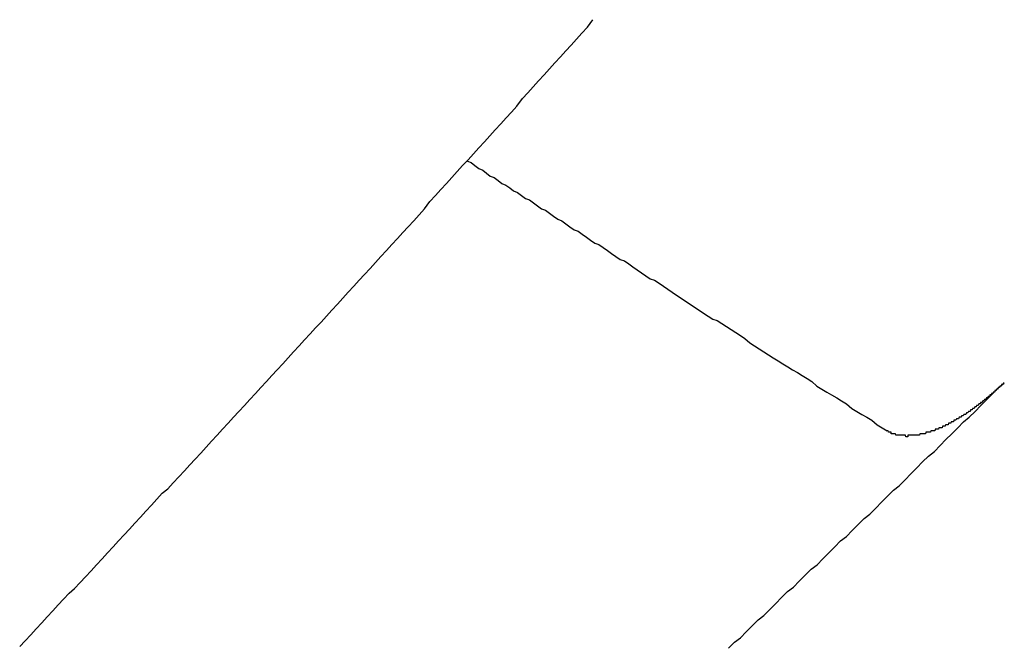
# Model space of a CAD drawing. Extents: x 1107 to 4046, y 937 to 3355.
# Tile 407 of 656: x 2156.83 to 2157.492, y 2685.543 to 2685.964. Entities that reach past the tile are written whole.
import ezdxf

# ---------------------------------------------------------------- set-up
doc = ezdxf.new("R2010")
doc.units = 0
doc.layers.add('KF_VIDA_L___C_REAR', color=7, linetype='CONTINUOUS')

# ---------------------------------------------------------------- blocks, each defined once
blk = doc.blocks.new('KF_VIDA_L___C_REAR')
at = {"layer": 'KF_VIDA_L___C_REAR'}
for points in [[(-30.1488, 996.33, 0), (-30.1451, 996.334, 0), (-30.1414, 996.338, 0), (-30.1377, 996.342, 0), (-30.134, 996.346, 0), (-30.1303, 996.35, 0), (-30.1266, 996.354, 0), (-30.1229, 996.358, 0), (-30.1193, 996.362, 0), (-30.1156, 996.366, 0), (-30.1119, 996.369, 0), (-30.1082, 996.373, 0), (-30.1045, 996.377, 0), (-30.1008, 996.381, 0), (-30.0971, 996.385, 0), (-30.0935, 996.389, 0), (-30.0898, 996.393, 0), (-30.0861, 996.397, 0), (-30.0824, 996.401, 0), (-30.0787, 996.405, 0), (-30.075, 996.409, 0), (-30.0714, 996.413, 0), (-30.0677, 996.417, 0), (-30.064, 996.421, 0), (-30.0603, 996.425, 0), (-30.0566, 996.429, 0), (-30.053, 996.433, 0), (-30.0493, 996.436, 0), (-30.0456, 996.44, 0), (-30.0419, 996.444, 0), (-30.0382, 996.448, 0), (-30.0346, 996.452, 0), (-30.0309, 996.456, 0), (-30.0272, 996.46, 0), (-30.0235, 996.464, 0), (-30.0199, 996.468, 0), (-30.0162, 996.472, 0), (-30.0125, 996.476, 0), (-30.0088, 996.48, 0), (-30.0051, 996.484, 0), (-30.0015, 996.488, 0), (-29.9978, 996.492, 0), (-29.9941, 996.496, 0), (-29.9905, 996.5, 0), (-29.9868, 996.504, 0), (-29.9831, 996.508, 0), (-29.9794, 996.512, 0), (-29.9758, 996.516, 0), (-29.9721, 996.52, 0), (-29.9684, 996.524, 0), (-29.9648, 996.528, 0), (-29.9611, 996.532, 0), (-29.9574, 996.536, 0), (-29.9537, 996.54, 0), (-29.9501, 996.544, 0), (-29.9464, 996.548, 0), (-29.9427, 996.552, 0), (-29.9391, 996.556, 0), (-29.9354, 996.56, 0), (-29.9317, 996.564, 0), (-29.9281, 996.568, 0), (-29.9244, 996.572, 0), (-29.9208, 996.576, 0), (-29.9171, 996.58, 0), (-29.9134, 996.584, 0), (-29.9098, 996.588, 0), (-29.9061, 996.592, 0), (-29.9024, 996.596, 0), (-29.8988, 996.6, 0), (-29.8951, 996.604, 0), (-29.8915, 996.608, 0), (-29.8878, 996.612, 0), (-29.8841, 996.616, 0), (-29.8805, 996.62, 0), (-29.8768, 996.624, 0), (-29.8732, 996.629, 0), (-29.8695, 996.633, 0), (-29.8659, 996.637, 0), (-29.8622, 996.641, 0), (-29.8586, 996.645, 0), (-29.8549, 996.649, 0), (-29.8513, 996.653, 0), (-29.8476, 996.657, 0), (-29.8439, 996.661, 0), (-29.8403, 996.665, 0), (-29.8366, 996.669, 0), (-29.833, 996.673, 0), (-29.8294, 996.677, 0), (-29.8257, 996.681, 0), (-29.8221, 996.685, 0), (-29.8184, 996.689, 0), (-29.8148, 996.693, 0), (-29.8111, 996.698, 0), (-29.8075, 996.702, 0), (-29.8038, 996.706, 0), (-29.8002, 996.71, 0), (-29.7965, 996.714, 0), (-29.7929, 996.718, 0), (-29.7893, 996.722, 0), (-29.7856, 996.726, 0), (-29.782, 996.73, 0), (-29.7783, 996.734, 0), (-29.7747, 996.738, 0), (-29.7711, 996.742, 0), (-29.7674, 996.746, 0), (-29.7638, 996.751, 0)], [(-29.8481, 996.656, 0), (-29.8455, 996.655, 0), (-29.843, 996.653, 0), (-29.8404, 996.651, 0), (-29.8378, 996.65, 0), (-29.8352, 996.648, 0), (-29.8327, 996.646, 0), (-29.8301, 996.645, 0), (-29.8275, 996.643, 0), (-29.8249, 996.641, 0), (-29.8222, 996.64, 0), (-29.8196, 996.638, 0), (-29.817, 996.636, 0), (-29.8143, 996.635, 0), (-29.8117, 996.633, 0), (-29.809, 996.631, 0), (-29.8063, 996.63, 0), (-29.8037, 996.628, 0), (-29.801, 996.626, 0), (-29.7983, 996.624, 0), (-29.7956, 996.623, 0), (-29.7929, 996.621, 0), (-29.7902, 996.619, 0), (-29.7874, 996.617, 0), (-29.7847, 996.616, 0), (-29.782, 996.614, 0), (-29.7792, 996.612, 0), (-29.7764, 996.61, 0), (-29.7737, 996.609, 0), (-29.7709, 996.607, 0), (-29.7681, 996.605, 0), (-29.7653, 996.603, 0), (-29.7625, 996.601, 0), (-29.7597, 996.6, 0), (-29.7569, 996.598, 0), (-29.754, 996.596, 0), (-29.7512, 996.594, 0), (-29.7484, 996.592, 0), (-29.7455, 996.59, 0), (-29.7426, 996.589, 0), (-29.7397, 996.587, 0), (-29.7369, 996.585, 0), (-29.734, 996.583, 0), (-29.7311, 996.581, 0), (-29.7281, 996.579, 0), (-29.7252, 996.577, 0), (-29.7223, 996.576, 0), (-29.7193, 996.574, 0), (-29.7164, 996.572, 0), (-29.7134, 996.57, 0), (-29.7105, 996.568, 0), (-29.7075, 996.566, 0), (-29.7045, 996.564, 0), (-29.7015, 996.562, 0), (-29.6985, 996.56, 0), (-29.6955, 996.558, 0), (-29.6924, 996.556, 0), (-29.6894, 996.554, 0), (-29.6863, 996.552, 0), (-29.6833, 996.55, 0), (-29.6802, 996.549, 0), (-29.6771, 996.547, 0), (-29.674, 996.545, 0), (-29.6709, 996.543, 0), (-29.6678, 996.541, 0), (-29.6647, 996.539, 0), (-29.6616, 996.537, 0), (-29.6584, 996.534, 0), (-29.6553, 996.532, 0), (-29.6521, 996.53, 0), (-29.6489, 996.528, 0), (-29.6458, 996.526, 0), (-29.6426, 996.524, 0), (-29.6394, 996.522, 0), (-29.6361, 996.52, 0), (-29.6329, 996.518, 0), (-29.6297, 996.516, 0), (-29.6264, 996.514, 0), (-29.6232, 996.512, 0), (-29.6199, 996.51, 0), (-29.6166, 996.508, 0), (-29.6133, 996.505, 0), (-29.61, 996.503, 0), (-29.6067, 996.501, 0), (-29.6034, 996.499, 0), (-29.6, 996.497, 0), (-29.5967, 996.495, 0), (-29.5933, 996.493, 0), (-29.5899, 996.49, 0), (-29.5865, 996.488, 0), (-29.5831, 996.486, 0), (-29.5797, 996.484, 0), (-29.5763, 996.482, 0), (-29.5729, 996.479, 0), (-29.5694, 996.477, 0), (-29.566, 996.475, 0)], [(-29.6727, 996.329, 0), (-29.6687, 996.333, 0), (-29.6647, 996.336, 0), (-29.6608, 996.34, 0), (-29.6568, 996.344, 0), (-29.6528, 996.348, 0), (-29.6489, 996.351, 0), (-29.6449, 996.355, 0), (-29.6409, 996.359, 0), (-29.637, 996.363, 0), (-29.633, 996.367, 0), (-29.629, 996.37, 0), (-29.6251, 996.374, 0), (-29.6211, 996.378, 0), (-29.6172, 996.382, 0), (-29.6132, 996.385, 0), (-29.6093, 996.389, 0), (-29.6053, 996.393, 0), (-29.6013, 996.397, 0), (-29.5974, 996.401, 0), (-29.5935, 996.404, 0), (-29.5895, 996.408, 0), (-29.5856, 996.412, 0), (-29.5816, 996.416, 0), (-29.5777, 996.419, 0), (-29.5737, 996.423, 0), (-29.5698, 996.427, 0), (-29.5659, 996.431, 0), (-29.5619, 996.435, 0), (-29.558, 996.438, 0), (-29.554, 996.442, 0), (-29.5501, 996.446, 0), (-29.5462, 996.45, 0), (-29.5423, 996.454, 0), (-29.5383, 996.458, 0), (-29.5344, 996.461, 0), (-29.5305, 996.465, 0), (-29.5266, 996.469, 0), (-29.5226, 996.473, 0), (-29.5187, 996.477, 0), (-29.5148, 996.481, 0), (-29.5109, 996.484, 0), (-29.507, 996.488, 0), (-29.5031, 996.492, 0), (-29.4991, 996.496, 0), (-29.4952, 996.5, 0), (-29.4913, 996.504, 0), (-29.4874, 996.507, 0)], [(-29.4874, 996.507, 0), (-29.4877, 996.507, 0), (-29.488, 996.507, 0), (-29.4882, 996.507, 0), (-29.4885, 996.506, 0), (-29.4888, 996.506, 0), (-29.489, 996.506, 0), (-29.4893, 996.506, 0), (-29.4896, 996.505, 0), (-29.4899, 996.505, 0), (-29.4901, 996.505, 0), (-29.4904, 996.505, 0), (-29.4907, 996.504, 0), (-29.491, 996.504, 0), (-29.4912, 996.504, 0), (-29.4915, 996.504, 0), (-29.4918, 996.503, 0), (-29.4921, 996.503, 0), (-29.4924, 996.503, 0), (-29.4926, 996.503, 0), (-29.4929, 996.502, 0), (-29.4932, 996.502, 0), (-29.4935, 996.502, 0), (-29.4938, 996.502, 0), (-29.4941, 996.501, 0), (-29.4943, 996.501, 0), (-29.4946, 996.501, 0), (-29.4949, 996.501, 0), (-29.4952, 996.5, 0), (-29.4955, 996.5, 0), (-29.4957, 996.5, 0), (-29.496, 996.5, 0), (-29.4963, 996.499, 0), (-29.4966, 996.499, 0), (-29.4969, 996.499, 0), (-29.4972, 996.499, 0), (-29.4974, 996.498, 0), (-29.4977, 996.498, 0), (-29.498, 996.498, 0), (-29.4983, 996.498, 0), (-29.4986, 996.497, 0), (-29.4988, 996.497, 0), (-29.4991, 996.497, 0), (-29.4994, 996.497, 0), (-29.4997, 996.496, 0), (-29.5, 996.496, 0), (-29.5002, 996.496, 0), (-29.5005, 996.496, 0), (-29.5008, 996.496, 0), (-29.5011, 996.495, 0), (-29.5014, 996.495, 0), (-29.5016, 996.495, 0), (-29.5019, 996.495, 0), (-29.5022, 996.494, 0), (-29.5025, 996.494, 0), (-29.5027, 996.494, 0), (-29.503, 996.494, 0), (-29.5033, 996.494, 0), (-29.5035, 996.493, 0), (-29.5038, 996.493, 0), (-29.5041, 996.493, 0), (-29.5044, 996.493, 0), (-29.5046, 996.493, 0), (-29.5049, 996.492, 0), (-29.5052, 996.492, 0), (-29.5054, 996.492, 0), (-29.5057, 996.492, 0), (-29.506, 996.492, 0), (-29.5062, 996.491, 0), (-29.5065, 996.491, 0), (-29.5068, 996.491, 0), (-29.507, 996.491, 0), (-29.5073, 996.491, 0), (-29.5076, 996.49, 0), (-29.5079, 996.49, 0), (-29.5081, 996.49, 0), (-29.5084, 996.49, 0), (-29.5087, 996.49, 0), (-29.509, 996.489, 0), (-29.5093, 996.489, 0), (-29.5095, 996.489, 0), (-29.5098, 996.489, 0), (-29.5101, 996.489, 0), (-29.5104, 996.488, 0), (-29.5107, 996.488, 0), (-29.5109, 996.488, 0), (-29.5112, 996.488, 0), (-29.5115, 996.488, 0), (-29.5118, 996.487, 0), (-29.5121, 996.487, 0), (-29.5124, 996.487, 0), (-29.5127, 996.487, 0), (-29.5129, 996.487, 0), (-29.5132, 996.486, 0), (-29.5135, 996.486, 0), (-29.5138, 996.486, 0), (-29.5141, 996.486, 0), (-29.5144, 996.486, 0), (-29.5147, 996.486, 0), (-29.515, 996.485, 0), (-29.5152, 996.485, 0), (-29.5155, 996.485, 0), (-29.5158, 996.485, 0), (-29.5161, 996.485, 0), (-29.5164, 996.484, 0), (-29.5167, 996.484, 0), (-29.517, 996.484, 0), (-29.5173, 996.484, 0), (-29.5176, 996.484, 0), (-29.5178, 996.484, 0), (-29.5181, 996.483, 0), (-29.5184, 996.483, 0), (-29.5187, 996.483, 0), (-29.519, 996.483, 0), (-29.5193, 996.483, 0), (-29.5196, 996.483, 0), (-29.5199, 996.482, 0), (-29.5201, 996.482, 0), (-29.5204, 996.482, 0), (-29.5207, 996.482, 0), (-29.521, 996.482, 0), (-29.5213, 996.482, 0), (-29.5216, 996.481, 0), (-29.5219, 996.481, 0), (-29.5221, 996.481, 0), (-29.5224, 996.481, 0), (-29.5227, 996.481, 0), (-29.523, 996.481, 0), (-29.5233, 996.48, 0), (-29.5236, 996.48, 0), (-29.5238, 996.48, 0), (-29.5241, 996.48, 0), (-29.5244, 996.48, 0), (-29.5247, 996.48, 0), (-29.5249, 996.48, 0), (-29.5252, 996.479, 0), (-29.5255, 996.479, 0), (-29.5258, 996.479, 0), (-29.526, 996.479, 0), (-29.5263, 996.479, 0), (-29.5266, 996.479, 0), (-29.5269, 996.479, 0), (-29.5271, 996.478, 0), (-29.5274, 996.478, 0), (-29.5277, 996.478, 0), (-29.5279, 996.478, 0), (-29.5282, 996.478, 0), (-29.5285, 996.478, 0), (-29.5287, 996.478, 0), (-29.529, 996.478, 0), (-29.5292, 996.477, 0), (-29.5295, 996.477, 0), (-29.5298, 996.477, 0), (-29.53, 996.477, 0), (-29.5303, 996.477, 0), (-29.5305, 996.477, 0), (-29.5308, 996.477, 0), (-29.531, 996.477, 0), (-29.5313, 996.477, 0), (-29.5315, 996.476, 0), (-29.5318, 996.476, 0), (-29.5321, 996.476, 0), (-29.5323, 996.476, 0), (-29.5326, 996.476, 0), (-29.5328, 996.476, 0), (-29.5331, 996.476, 0), (-29.5333, 996.476, 0), (-29.5336, 996.476, 0), (-29.5339, 996.476, 0), (-29.5341, 996.475, 0), (-29.5344, 996.475, 0), (-29.5346, 996.475, 0), (-29.5349, 996.475, 0), (-29.5352, 996.475, 0), (-29.5354, 996.475, 0), (-29.5357, 996.475, 0), (-29.5359, 996.475, 0), (-29.5362, 996.475, 0), (-29.5365, 996.475, 0), (-29.5367, 996.475, 0), (-29.537, 996.474, 0), (-29.5372, 996.474, 0), (-29.5375, 996.474, 0), (-29.5377, 996.474, 0), (-29.538, 996.474, 0), (-29.5383, 996.474, 0), (-29.5385, 996.474, 0), (-29.5388, 996.474, 0), (-29.539, 996.474, 0), (-29.5393, 996.474, 0), (-29.5396, 996.474, 0), (-29.5398, 996.474, 0), (-29.5401, 996.474, 0), (-29.5403, 996.473, 0), (-29.5406, 996.473, 0), (-29.5408, 996.473, 0), (-29.5411, 996.473, 0), (-29.5413, 996.473, 0), (-29.5416, 996.473, 0), (-29.5419, 996.473, 0), (-29.5421, 996.473, 0), (-29.5424, 996.473, 0), (-29.5426, 996.473, 0), (-29.5429, 996.473, 0), (-29.5431, 996.473, 0), (-29.5434, 996.473, 0), (-29.5436, 996.473, 0), (-29.5439, 996.473, 0), (-29.5441, 996.473, 0), (-29.5444, 996.472, 0), (-29.5446, 996.472, 0), (-29.5448, 996.472, 0), (-29.5451, 996.472, 0), (-29.5453, 996.472, 0), (-29.5456, 996.472, 0), (-29.5458, 996.472, 0), (-29.5461, 996.472, 0), (-29.5463, 996.472, 0), (-29.5465, 996.472, 0), (-29.5468, 996.472, 0), (-29.547, 996.472, 0), (-29.5473, 996.472, 0), (-29.5475, 996.472, 0), (-29.5477, 996.472, 0), (-29.548, 996.472, 0), (-29.5482, 996.472, 0), (-29.5484, 996.472, 0), (-29.5486, 996.472, 0), (-29.5489, 996.472, 0), (-29.5491, 996.472, 0), (-29.5493, 996.472, 0), (-29.5495, 996.472, 0), (-29.5498, 996.472, 0), (-29.55, 996.472, 0), (-29.5502, 996.472, 0), (-29.5504, 996.472, 0), (-29.5506, 996.472, 0), (-29.5509, 996.472, 0), (-29.5511, 996.472, 0), (-29.5513, 996.472, 0), (-29.5515, 996.472, 0), (-29.5517, 996.472, 0), (-29.5519, 996.472, 0), (-29.5521, 996.472, 0), (-29.5523, 996.471, 0), (-29.5525, 996.471, 0), (-29.5527, 996.471, 0), (-29.5529, 996.471, 0), (-29.5531, 996.471, 0), (-29.5533, 996.471, 0), (-29.5535, 996.471, 0), (-29.5537, 996.472, 0), (-29.5539, 996.472, 0), (-29.5541, 996.472, 0), (-29.5543, 996.472, 0), (-29.5545, 996.472, 0), (-29.5547, 996.472, 0), (-29.5549, 996.472, 0), (-29.5551, 996.472, 0), (-29.5553, 996.472, 0), (-29.5555, 996.472, 0), (-29.5557, 996.472, 0), (-29.5559, 996.472, 0), (-29.5561, 996.472, 0), (-29.5563, 996.472, 0), (-29.5565, 996.472, 0), (-29.5567, 996.472, 0), (-29.5569, 996.472, 0), (-29.5571, 996.472, 0), (-29.5573, 996.472, 0), (-29.5575, 996.472, 0), (-29.5577, 996.472, 0), (-29.5579, 996.472, 0), (-29.5581, 996.472, 0), (-29.5583, 996.472, 0), (-29.5585, 996.472, 0), (-29.5587, 996.472, 0), (-29.5588, 996.472, 0), (-29.559, 996.472, 0), (-29.5592, 996.472, 0), (-29.5594, 996.472, 0), (-29.5596, 996.472, 0), (-29.5598, 996.472, 0), (-29.56, 996.472, 0), (-29.5602, 996.472, 0), (-29.5603, 996.472, 0), (-29.5605, 996.473, 0), (-29.5607, 996.473, 0), (-29.5609, 996.473, 0), (-29.5611, 996.473, 0), (-29.5612, 996.473, 0), (-29.5614, 996.473, 0), (-29.5616, 996.473, 0), (-29.5618, 996.473, 0), (-29.562, 996.473, 0), (-29.5621, 996.473, 0), (-29.5623, 996.473, 0), (-29.5625, 996.473, 0), (-29.5627, 996.473, 0), (-29.5628, 996.473, 0), (-29.563, 996.473, 0), (-29.5632, 996.473, 0), (-29.5633, 996.473, 0), (-29.5635, 996.474, 0), (-29.5637, 996.474, 0), (-29.5638, 996.474, 0), (-29.564, 996.474, 0), (-29.5641, 996.474, 0), (-29.5643, 996.474, 0), (-29.5645, 996.474, 0), (-29.5646, 996.474, 0), (-29.5648, 996.474, 0), (-29.5649, 996.474, 0), (-29.5651, 996.474, 0), (-29.5652, 996.474, 0), (-29.5654, 996.475, 0), (-29.5655, 996.475, 0), (-29.5657, 996.475, 0), (-29.5658, 996.475, 0), (-29.566, 996.475, 0)]]:
    blk.add_polyline3d(points, dxfattribs=at)

msp = doc.modelspace()

# ---------------------------------------------------------------- block references
at = {"layer": 'KF_VIDA_L___C_REAR'}
msp.add_blockref('KF_VIDA_L___C_REAR', (2186.97908, 1689.21316), dxfattribs=at)

doc.saveas('drawing.dxf')
